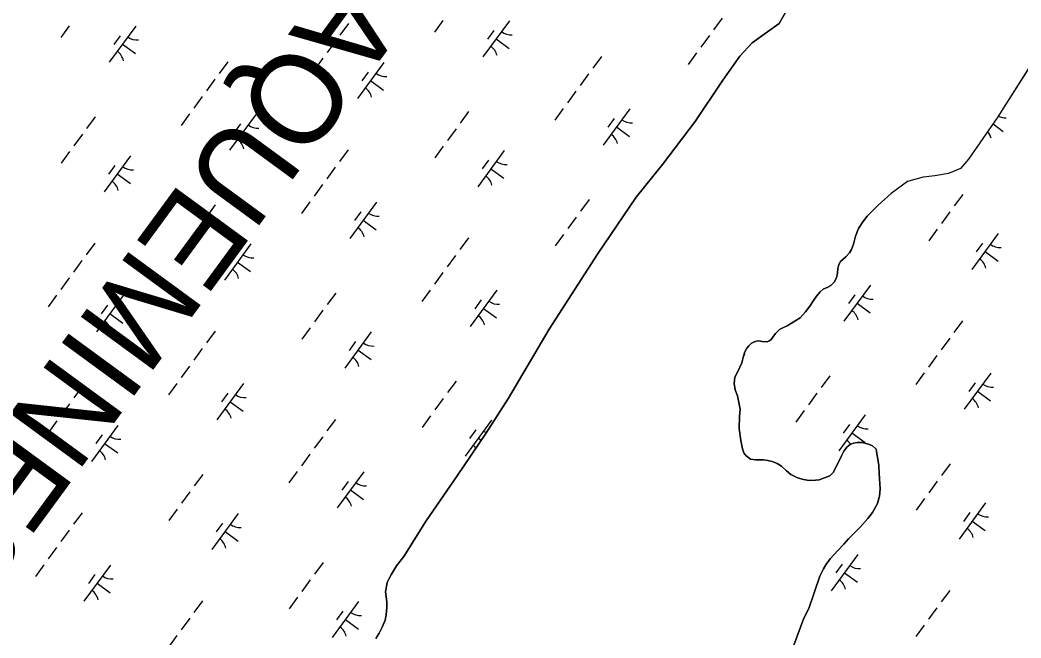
# Model space of a CAD drawing. Extents: x 3905714 to 3926767, y 183354 to 205755.
# Drawn here: x 3912781 to 3913898, y 191717 to 192407 of the extents above; entities that cross this region are included whole.
import ezdxf

# ---------------------------------------------------------------- set-up
doc = ezdxf.new("R2010")
doc.units = 0
for name, color, linetype in [('V-TOPO-GNAM-IDEN', 7, 'Continuous'), ('V-TOPO-SHOR', 7, 'Continuous'), ('V-WETL-SWMP', 7, 'Continuous')]:
    doc.layers.add(name, color=color, linetype=linetype)

msp = doc.modelspace()

# ---------------------------------------------------------------- linework, layer by layer
at = {"layer": 'V-TOPO-SHOR'}
for points in [[(3913958, 192435.2), (3913871.1, 192297.3), (3913838.9, 192251.5), (3913830, 192241.1), (3913816.9, 192235.5), (3913801.7, 192232.9), (3913788.7, 192231.4), (3913770.9, 192226.3), (3913753, 192213.2), (3913738.5, 192200.1)], [(3913468.6, 192208.8), (3913497.7, 192245.3), (3913534.4, 192293.3), (3913565, 192339.4), (3913584, 192366.4), (3913597.7, 192381), (3913615, 192393.4), (3913628.1, 192402.7), (3913635.5, 192415.8)], [(3913178.1, 191716.6), (3913181.9, 191722.4), (3913185.3, 191729.2), (3913188.5, 191736.8), (3913189.8, 191743), (3913190.4, 191751.2), (3913190.3, 191757.2), (3913189.6, 191763), (3913189.1, 191768.5), (3913190.8, 191778.8), (3913192.6, 191782.8), (3913195.5, 191788.3), (3913201.3, 191797.4), (3913209.5, 191807.9), (3913234.4, 191847.6), (3913268.7, 191898), (3913300.7, 191945.1), (3913326.1, 191984.5), (3913371.4, 192061.5), (3913425.4, 192145.4), (3913468.6, 192208.8)], [(3913585.2, 191937.4), (3913583.2, 191950.8), (3913583.8, 191964.3), (3913584.5, 191972.5), (3913581.6, 191987.1), (3913578.9, 191994), (3913577.8, 192001.1), (3913578.5, 192008.1), (3913581.8, 192014.4), (3913584.1, 192019.4), (3913586.2, 192024.1), (3913587.8, 192030.1), (3913589.4, 192035.4), (3913590.4, 192037.9), (3913592, 192040.4), (3913594.3, 192042.9), (3913596.8, 192045.5), (3913599.3, 192047), (3913602.6, 192048.2), (3913604.7, 192048.5), (3913607.3, 192048.2), (3913608.9, 192047.7), (3913614.3, 192047.6), (3913617.1, 192048.5), (3913619.1, 192050.2), (3913621, 192052.9), (3913623.7, 192056.8), (3913628.3, 192061.3), (3913632, 192063.1), (3913636.7, 192065.4), (3913651.5, 192074.2), (3913657.3, 192080.9), (3913662, 192087.5), (3913666.2, 192093.6), (3913669.7, 192098.6), (3913673.6, 192103.2), (3913676.9, 192106.4), (3913682.1, 192108.5), (3913685.7, 192110.5), (3913689.4, 192114.2), (3913691.9, 192119), (3913693.1, 192124.1), (3913693.5, 192129.4), (3913694, 192132.2), (3913694.7, 192134.7), (3913696.5, 192137.2), (3913699.2, 192139.8), (3913702.2, 192142.5), (3913706.5, 192147), (3913708.6, 192150.4), (3913710.7, 192156.4), (3913713.2, 192165.6), (3913716.4, 192174), (3913721.1, 192181.6), (3913726.1, 192187.8), (3913738.5, 192200.1)], [(3913644.4, 191708.9), (3913655.4, 191739.1), (3913661, 191749.8), (3913673.3, 191786), (3913677.3, 191794.2), (3913679.8, 191798.5), (3913684.9, 191805.3), (3913693.3, 191814.5), (3913700.1, 191821.9), (3913705.1, 191827.7), (3913711.4, 191834.1), (3913718.1, 191840.8), (3913726.7, 191850.2), (3913732.1, 191857.1), (3913737.6, 191867), (3913739.7, 191875.3), (3913740.7, 191883.6), (3913739.4, 191900.6), (3913739.1, 191909.6), (3913736, 191927.7), (3913732.1, 191931.4), (3913727.7, 191933.5), (3913720.6, 191935.1), (3913714.8, 191935.2), (3913711, 191934.3), (3913707, 191932.8), (3913703.7, 191930.3), (3913699.9, 191925.5), (3913697.3, 191920.2), (3913694.1, 191913.4), (3913688.2, 191901.8), (3913684.4, 191898), (3913672.5, 191893.5), (3913668.5, 191893), (3913661.4, 191892.7), (3913655.1, 191893.8), (3913648.3, 191895.6), (3913640.9, 191899.3), (3913636.2, 191903.6), (3913630.5, 191908.9), (3913625.6, 191911.9), (3913620.3, 191913.9), (3913615.2, 191915.1), (3913610.3, 191915.9), (3913606.2, 191915.7), (3913601.7, 191915.7), (3913595.8, 191916.5), (3913590.6, 191920.5), (3913588.6, 191923.6), (3913587.2, 191928.1), (3913585.2, 191937.4)]]:
    msp.add_lwpolyline(points, dxfattribs=at)
at = {"layer": 'V-WETL-SWMP'}
for p, q in [((3913958, 192435.2), (3913871.1, 192297.3)), ((3913564.2, 192408.6), (3913554.8, 192395.7)), ((3913635.5, 192415.8), (3913628.1, 192402.7)), ((3912836.3, 192400.2), (3912826.8, 192387.3)), ((3912910.5, 192399.9), (3912880.9, 192359.6)), ((3913147.6, 192402.8), (3913138.1, 192389.9)), ((3913253, 192406.1), (3913243.5, 192393.2)), ((3913327.2, 192405.7), (3913297.6, 192365.4)), ((3913628.1, 192402.7), (3913615, 192393.4)), ((3912893, 192389.1), (3912885.9, 192379.5)), ((3913309.7, 192395), (3913302.6, 192385.3)), ((3913312.4, 192385.6), (3913326.9, 192374.9)), ((3913550.1, 192389.2), (3913540.6, 192376.3)), ((3913615, 192393.4), (3913597.7, 192381)), ((3912895.7, 192379.7), (3912910.2, 192369.1)), ((3913133.4, 192383.4), (3913123.9, 192370.5)), ((3913597.7, 192381), (3913584, 192366.4)), ((3913119.2, 192364), (3913109.7, 192351.1)), ((3913429.7, 192365.8), (3913420.2, 192352.9)), ((3913535.9, 192369.9), (3913526.4, 192357)), ((3913584, 192366.4), (3913565, 192339.4)), ((3913013, 192360), (3913003.6, 192347.1)), ((3913187.2, 192359.2), (3913157.7, 192318.9)), ((3912998.8, 192340.6), (3912989.4, 192327.7)), ((3913169.7, 192348.4), (3913162.7, 192338.8)), ((3913415.5, 192346.5), (3913406.1, 192333.6)), ((3913172.4, 192339), (3913186.9, 192328.4)), ((3913565, 192339.4), (3913534.4, 192293.3)), ((3912984.7, 192321.3), (3912975.2, 192308.4)), ((3913401.3, 192327.1), (3913391.9, 192314.2)), ((3913387.2, 192307.8), (3913377.7, 192294.8)), ((3913461.3, 192307.4), (3913431.8, 192267.1)), ((3912865.1, 192298.6), (3912855.6, 192285.7)), ((3912970.5, 192301.9), (3912961, 192289)), ((3913044.7, 192301.6), (3913015.1, 192261.3)), ((3913281.7, 192304.5), (3913272.3, 192291.6)), ((3913443.9, 192296.7), (3913436.8, 192287)), ((3913871.1, 192297.3), (3913838.9, 192251.5)), ((3913027.2, 192290.8), (3913020.1, 192281.2)), ((3913267.6, 192285.1), (3913258.1, 192272.2)), ((3913446.6, 192287.3), (3913461.1, 192276.6)), ((3913534.4, 192293.3), (3913497.7, 192245.3)), ((3913866.4, 192290.7), (3913877.8, 192282.4)), ((3912850.9, 192279.3), (3912841.4, 192266.4)), ((3913029.9, 192281.4), (3913044.4, 192270.8)), ((3913253.4, 192265.7), (3913243.9, 192252.8)), ((3912836.7, 192259.9), (3912827.2, 192247)), ((3912904.7, 192255.1), (3912875.2, 192214.8)), ((3913147.2, 192261.7), (3913137.8, 192248.8)), ((3913321.4, 192260.9), (3913291.8, 192220.6)), ((3913838.9, 192251.5), (3913830, 192241.1)), ((3912887.3, 192244.3), (3912880.2, 192234.6)), ((3913133, 192242.3), (3913123.6, 192229.4)), ((3913303.9, 192250.1), (3913296.8, 192240.5)), ((3913306.6, 192240.7), (3913321.1, 192230.1)), ((3913497.7, 192245.3), (3913468.6, 192208.8)), ((3913830, 192241.1), (3913816.9, 192235.5)), ((3912889.9, 192234.9), (3912904.5, 192224.3)), ((3913788.7, 192231.4), (3913770.9, 192226.3)), ((3913801.7, 192232.9), (3913788.7, 192231.4)), ((3913816.9, 192235.5), (3913801.7, 192232.9)), ((3913118.8, 192223), (3913109.4, 192210.1)), ((3913770.9, 192226.3), (3913753, 192213.2)), ((3913468.6, 192208.8), (3913425.4, 192145.4)), ((3913753, 192213.2), (3913738.5, 192200.1)), ((3913832.6, 192212), (3913823.1, 192199.1)), ((3912999.2, 192200.3), (3912989.8, 192187.4)), ((3913104.7, 192203.6), (3913095.2, 192190.7)), ((3913178.8, 192203.3), (3913149.3, 192163)), ((3913415.9, 192206.2), (3913406.5, 192193.2)), ((3913738.5, 192200.1), (3913726.1, 192187.8)), ((3913161.4, 192192.5), (3913154.3, 192182.8)), ((3913401.7, 192186.8), (3913392.3, 192173.9)), ((3913726.1, 192187.8), (3913721.1, 192181.6)), ((3913818.4, 192192.6), (3913809, 192179.7)), ((3912985.1, 192181), (3912975.6, 192168.1)), ((3913164.1, 192183.1), (3913178.6, 192172.5)), ((3913716.4, 192174), (3913713.2, 192165.6)), ((3913721.1, 192181.6), (3913716.4, 192174)), ((3913804.2, 192173.3), (3913794.8, 192160.4)), ((3913281.4, 192163.4), (3913271.9, 192150.5)), ((3913387.6, 192167.4), (3913378.1, 192154.5)), ((3913713.2, 192165.6), (3913710.7, 192156.4)), ((3913872.2, 192168.4), (3913842.7, 192128.1)), ((3912864.7, 192157.6), (3912855.3, 192144.7)), ((3912970.9, 192161.6), (3912961.4, 192148.7)), ((3913038.9, 192156.8), (3913009.3, 192116.4)), ((3913710.7, 192156.4), (3913708.6, 192150.4)), ((3913854.8, 192157.7), (3913847.7, 192148)), ((3913021.4, 192146), (3913014.3, 192136.3)), ((3913267.2, 192144), (3913257.7, 192131.1)), ((3913425.4, 192145.4), (3913371.4, 192061.5)), ((3913699.2, 192139.8), (3913696.5, 192137.2)), ((3913702.2, 192142.5), (3913699.2, 192139.8)), ((3913706.5, 192147), (3913702.2, 192142.5)), ((3913708.6, 192150.4), (3913706.5, 192147)), ((3913857.5, 192148.3), (3913872, 192137.6)), ((3912850.5, 192138.2), (3912841.1, 192125.3)), ((3913024.1, 192136.6), (3913038.6, 192126)), ((3913693.5, 192129.4), (3913693.1, 192124.1)), ((3913694, 192132.2), (3913693.5, 192129.4)), ((3913694.7, 192134.7), (3913694, 192132.2)), ((3913696.5, 192137.2), (3913694.7, 192134.7)), ((3912836.3, 192118.9), (3912826.9, 192105.9)), ((3913253, 192124.7), (3913243.6, 192111.8)), ((3913691.9, 192119), (3913689.4, 192114.2)), ((3913693.1, 192124.1), (3913691.9, 192119)), ((3913676.9, 192106.4), (3913673.6, 192103.2)), ((3913682.1, 192108.5), (3913676.9, 192106.4)), ((3913685.7, 192110.5), (3913682.1, 192108.5)), ((3913689.4, 192114.2), (3913685.7, 192110.5)), ((3913729.7, 192110.8), (3913700.1, 192070.5)), ((3912822.2, 192099.5), (3912812.7, 192086.6)), ((3912896.3, 192099.2), (3912866.8, 192058.8)), ((3913133.4, 192102), (3913124, 192089.1)), ((3913238.8, 192105.3), (3913229.4, 192092.4)), ((3913313, 192105), (3913283.5, 192064.7)), ((3913669.7, 192098.6), (3913666.2, 192093.6)), ((3913673.6, 192103.2), (3913669.7, 192098.6)), ((3913712.2, 192100), (3913705.1, 192090.4)), ((3912878.9, 192088.4), (3912871.8, 192078.7)), ((3913295.6, 192094.2), (3913288.5, 192084.5)), ((3913298.2, 192084.8), (3913312.8, 192074.2)), ((3913662, 192087.5), (3913657.3, 192080.9)), ((3913666.2, 192093.6), (3913662, 192087.5)), ((3913714.9, 192090.6), (3913729.4, 192080)), ((3912881.6, 192079), (3912896.1, 192068.4)), ((3913119.2, 192082.7), (3913109.8, 192069.8)), ((3913651.5, 192074.2), (3913636.7, 192065.4)), ((3913657.3, 192080.9), (3913651.5, 192074.2)), ((3913105.1, 192063.3), (3913095.6, 192050.4)), ((3913371.4, 192061.5), (3913326.1, 191984.5)), ((3913628.3, 192061.3), (3913623.7, 192056.8)), ((3913632, 192063.1), (3913628.3, 192061.3)), ((3913636.7, 192065.4), (3913632, 192063.1)), ((3913832.2, 192070.9), (3913822.8, 192058)), ((3912998.9, 192059.3), (3912989.4, 192046.4)), ((3913173.1, 192058.5), (3913143.5, 192018.1)), ((3913619.1, 192050.2), (3913617.1, 192048.5)), ((3913621, 192052.9), (3913619.1, 192050.2)), ((3913623.7, 192056.8), (3913621, 192052.9)), ((3913818.1, 192051.6), (3913808.6, 192038.6)), ((3912984.7, 192039.9), (3912975.3, 192027)), ((3913155.6, 192047.7), (3913148.5, 192038)), ((3913592, 192040.4), (3913590.4, 192037.9)), ((3913594.3, 192042.9), (3913592, 192040.4)), ((3913596.8, 192045.5), (3913594.3, 192042.9)), ((3913599.3, 192047), (3913596.8, 192045.5)), ((3913602.6, 192048.2), (3913599.3, 192047)), ((3913604.7, 192048.5), (3913602.6, 192048.2)), ((3913607.3, 192048.2), (3913604.7, 192048.5)), ((3913608.9, 192047.7), (3913607.3, 192048.2)), ((3913614.3, 192047.6), (3913608.9, 192047.7)), ((3913617.1, 192048.5), (3913614.3, 192047.6)), ((3913158.3, 192038.3), (3913172.8, 192027.7)), ((3913587.8, 192030.1), (3913586.2, 192024.1)), ((3913589.4, 192035.4), (3913587.8, 192030.1)), ((3913588.9, 192033.9), (3913589.5, 192033.5)), ((3913590.4, 192037.9), (3913589.4, 192035.4)), ((3913803.9, 192032.2), (3913794.4, 192019.3)), ((3912970.5, 192020.5), (3912961.1, 192007.6)), ((3913584.1, 192019.4), (3913581.8, 192014.4)), ((3913586.2, 192024.1), (3913584.1, 192019.4)), ((3913578.5, 192008.1), (3913577.8, 192001.1)), ((3913581.8, 192014.4), (3913578.5, 192008.1)), ((3913684.3, 192009.5), (3913674.8, 191996.6)), ((3913789.7, 192012.8), (3913780.2, 191999.9)), ((3913863.9, 192012.5), (3913834.3, 191972.2)), ((3912850.9, 191997.9), (3912841.5, 191985)), ((3912956.3, 192001.2), (3912946.9, 191988.3)), ((3913030.5, 192000.9), (3913001, 191960.5)), ((3913267.6, 192003.7), (3913258.1, 191990.8)), ((3913577.8, 192001.1), (3913578.9, 191994)), ((3913846.4, 192001.7), (3913839.3, 191992.1)), ((3913013.1, 191990.1), (3913006, 191980.4)), ((3913253.4, 191984.4), (3913244, 191971.5)), ((3913326.1, 191984.5), (3913300.7, 191945.1)), ((3913578.9, 191994), (3913581.6, 191987.1)), ((3913581.6, 191987.1), (3913584.5, 191972.5)), ((3913670.1, 191990.2), (3913660.6, 191977.3)), ((3913849.1, 191992.3), (3913863.6, 191981.7)), ((3912836.7, 191978.5), (3912827.3, 191965.6)), ((3913015.8, 191980.7), (3913030.3, 191970.1)), ((3913584.5, 191972.5), (3913583.8, 191964.3)), ((3913133.1, 191961), (3913123.6, 191948.1)), ((3913239.2, 191965), (3913229.8, 191952.1)), ((3913583.8, 191964.3), (3913583.2, 191950.8)), ((3913655.9, 191970.8), (3913646.5, 191957.9)), ((3913723.9, 191966), (3913694.4, 191925.7)), ((3912822.6, 191959.2), (3912813.1, 191946.3)), ((3912890.6, 191954.3), (3912861, 191914)), ((3913307.2, 191960.2), (3913277.7, 191919.8)), ((3913583.2, 191950.8), (3913585.2, 191937.4)), ((3913706.5, 191955.2), (3913699.4, 191945.5)), ((3912873.1, 191943.6), (3912866, 191933.9)), ((3913118.9, 191941.6), (3913109.4, 191928.7)), ((3913300.7, 191945.1), (3913268.7, 191898)), ((3913289.8, 191949.4), (3913282.7, 191939.7)), ((3913292.5, 191940), (3913295.7, 191937.7)), ((3913709.1, 191945.8), (3913723.7, 191935.2)), ((3912875.8, 191934.2), (3912890.3, 191923.5)), ((3913585.2, 191937.4), (3913587.2, 191928.1)), ((3913587.2, 191928.1), (3913588.6, 191923.6)), ((3913699.9, 191925.5), (3913703.7, 191930.3)), ((3913703.7, 191930.3), (3913707, 191932.8)), ((3913707, 191932.8), (3913711, 191934.3)), ((3913711, 191934.3), (3913714.8, 191935.2)), ((3913714.8, 191935.2), (3913720.6, 191935.1)), ((3913720.6, 191935.1), (3913727.7, 191933.5)), ((3913727.7, 191933.5), (3913732.1, 191931.4)), ((3913732.1, 191931.4), (3913736, 191927.7)), ((3913736, 191927.7), (3913739.1, 191909.6)), ((3913104.7, 191922.2), (3913095.3, 191909.3)), ((3913588.6, 191923.6), (3913590.6, 191920.5)), ((3913590.6, 191920.5), (3913595.8, 191916.5)), ((3913595.8, 191916.5), (3913601.7, 191915.7)), ((3913694.1, 191913.4), (3913697.3, 191920.2)), ((3913697.3, 191920.2), (3913699.9, 191925.5)), ((3913601.7, 191915.7), (3913606.2, 191915.7)), ((3913606.2, 191915.7), (3913610.3, 191915.9)), ((3913610.3, 191915.9), (3913615.2, 191915.1)), ((3913615.2, 191915.1), (3913620.3, 191913.9)), ((3913620.3, 191913.9), (3913625.6, 191911.9)), ((3913625.6, 191911.9), (3913630.5, 191908.9)), ((3913630.5, 191908.9), (3913636.2, 191903.6)), ((3913688.2, 191901.8), (3913694.1, 191913.4)), ((3913739.1, 191909.6), (3913739.4, 191900.6)), ((3913818.5, 191911.2), (3913809, 191898.3)), ((3912985.1, 191899.6), (3912975.7, 191886.7)), ((3913090.5, 191902.9), (3913081.1, 191890)), ((3913164.7, 191902.6), (3913135.2, 191862.2)), ((3913268.7, 191898), (3913234.4, 191847.6)), ((3913636.2, 191903.6), (3913640.9, 191899.3)), ((3913640.9, 191899.3), (3913648.3, 191895.6)), ((3913648.3, 191895.6), (3913655.1, 191893.8)), ((3913672.5, 191893.5), (3913684.4, 191898)), ((3913684.4, 191898), (3913688.2, 191901.8)), ((3913739.4, 191900.6), (3913740.7, 191883.6)), ((3913147.3, 191891.8), (3913140.2, 191882.1)), ((3913655.1, 191893.8), (3913661.4, 191892.7)), ((3913661.4, 191892.7), (3913668.5, 191893)), ((3913668.5, 191893), (3913672.5, 191893.5)), ((3913740.7, 191883.6), (3913739.7, 191875.3)), ((3913804.3, 191891.9), (3913794.8, 191879)), ((3912970.9, 191880.2), (3912961.5, 191867.3)), ((3913149.9, 191882.4), (3913164.5, 191871.7)), ((3913739.7, 191875.3), (3913737.6, 191867)), ((3913790.1, 191872.5), (3913780.6, 191859.6)), ((3912956.7, 191860.9), (3912947.3, 191848)), ((3913737.6, 191867), (3913732.1, 191857.1)), ((3913858.1, 191867.7), (3913828.5, 191827.4)), ((3912850.6, 191856.8), (3912841.1, 191843.9)), ((3913024.8, 191856), (3912995.2, 191815.7)), ((3913726.7, 191850.2), (3913718.1, 191840.8)), ((3913732.1, 191857.1), (3913726.7, 191850.2)), ((3913840.6, 191856.9), (3913833.6, 191847.2)), ((3913007.3, 191845.3), (3913000.2, 191835.6)), ((3913234.4, 191847.6), (3913209.5, 191807.9)), ((3913718.1, 191840.8), (3913705.1, 191827.7)), ((3913843.3, 191847.5), (3913857.8, 191836.9)), ((3912836.4, 191837.5), (3912826.9, 191824.6)), ((3913010, 191835.9), (3913024.5, 191825.2)), ((3913705.1, 191827.7), (3913700.1, 191821.9)), ((3912822.2, 191818.1), (3912812.8, 191805.2)), ((3913700.1, 191821.9), (3913693.3, 191814.5)), ((3913209.5, 191807.9), (3913201.3, 191797.4)), ((3913684.9, 191805.3), (3913679.8, 191798.5)), ((3913693.3, 191814.5), (3913684.9, 191805.3)), ((3913715.6, 191810.1), (3913686, 191769.7)), ((3912808, 191798.7), (3912798.6, 191785.8)), ((3912882.2, 191798.4), (3912852.7, 191758.1)), ((3913119.3, 191801.3), (3913109.8, 191788.4)), ((3913201.3, 191797.4), (3913195.5, 191788.3)), ((3913677.3, 191794.2), (3913673.3, 191786)), ((3913679.8, 191798.5), (3913677.3, 191794.2)), ((3913698.1, 191799.3), (3913691, 191789.6)), ((3912864.8, 191787.7), (3912857.7, 191778)), ((3913192.6, 191782.8), (3913190.8, 191778.8)), ((3913195.5, 191788.3), (3913192.6, 191782.8)), ((3913673.3, 191786), (3913661, 191749.8)), ((3913700.8, 191789.9), (3913715.3, 191779.3)), ((3912867.4, 191778.3), (3912882, 191767.6)), ((3913105.1, 191781.9), (3913095.7, 191769)), ((3913190.8, 191778.8), (3913189.1, 191768.5)), ((3913090.9, 191762.6), (3913081.5, 191749.7)), ((3913189.1, 191768.5), (3913189.6, 191763)), ((3913189.6, 191763), (3913190.3, 191757.2)), ((3913818.1, 191770.2), (3913808.7, 191757.3)), ((3912984.8, 191758.5), (3912975.3, 191745.6)), ((3913158.9, 191757.7), (3913129.4, 191717.4)), ((3913190.4, 191751.2), (3913189.8, 191743)), ((3913190.3, 191757.2), (3913190.4, 191751.2)), ((3913661, 191749.8), (3913655.4, 191739.1)), ((3913803.9, 191750.8), (3913794.5, 191737.9)), ((3912970.6, 191739.2), (3912961.1, 191726.3)), ((3913141.5, 191747), (3913134.4, 191737.3)), ((3913144.2, 191737.6), (3913158.7, 191726.9)), ((3913189.8, 191743), (3913188.5, 191736.8)), ((3913655.4, 191739.1), (3913644.4, 191708.9)), ((3913185.3, 191729.2), (3913181.9, 191722.4)), ((3913188.5, 191736.8), (3913185.3, 191729.2)), ((3913789.7, 191731.5), (3913780.3, 191718.5)), ((3912956.4, 191719.8), (3912946.9, 191706.9)), ((3913181.9, 191722.4), (3913178.1, 191716.6))]:
    msp.add_line(p, q, dxfattribs=at)
for centre, start, end in [((3912912.2, 192401.9), 233, 274.5436), ((3913328.9, 192407.7), 233, 274.5436), ((3913296.2, 192363.1), 13, 54.5436), ((3912879.6, 192357.3), 13, 54.5436), ((3913188.9, 192361.2), 233, 274.5436), ((3913156.3, 192316.6), 13, 54.5436), ((3913879.7, 192315.2), 244.9425, 274.5436), ((3913046.4, 192303.6), 233, 274.5436), ((3913463.1, 192309.4), 233, 274.5436), ((3913013.8, 192259), 13, 54.5436), ((3913430.4, 192264.8), 13, 54.5436), ((3913847.1, 192270.7), 13, 40.8184), ((3912906.4, 192257.1), 233, 274.5436), ((3913323.1, 192262.9), 233, 274.5436), ((3913290.5, 192218.3), 13, 54.5436), ((3912873.8, 192212.5), 13, 54.5436), ((3913180.6, 192205.3), 233, 274.5436), ((3913147.9, 192160.7), 13, 54.5436), ((3913874, 192170.4), 233, 274.5436), ((3913040.6, 192158.8), 233, 274.5436), ((3913841.3, 192125.8), 13, 54.5436), ((3913008, 192114.2), 13, 54.5436), ((3913731.4, 192112.8), 233, 274.5436), ((3912898.1, 192101.1), 233, 274.5436), ((3913314.8, 192107), 233, 274.5436), ((3913282.1, 192062.4), 13, 54.5436), ((3913698.8, 192068.2), 13, 54.5436), ((3912865.4, 192056.6), 13, 54.5436), ((3913174.8, 192060.4), 233, 274.5436), ((3913142.2, 192015.9), 13, 54.5436), ((3913865.6, 192014.5), 233, 274.5436), ((3913032.3, 192002.8), 233, 274.5436), ((3913833, 191969.9), 13, 54.5436), ((3912999.6, 191958.3), 13, 54.5436), ((3913725.7, 191968), 233, 274.5436), ((3912892.3, 191956.3), 233, 274.5436), ((3913309, 191962.1), 233, 244.5711), ((3913276.3, 191917.6), 40.3669, 54.5436), ((3913693, 191923.4), 33.2474, 54.5436), ((3912859.7, 191911.8), 13, 54.5436), ((3913166.4, 191904.5), 233, 274.5436), ((3913133.8, 191860), 13, 54.5436), ((3913859.8, 191869.7), 233, 274.5436), ((3913026.5, 191858), 233, 274.5436), ((3913827.2, 191825.1), 13, 54.5436), ((3912993.8, 191813.4), 13, 54.5436), ((3913717.3, 191812), 233, 274.5436), ((3912884, 191800.4), 233, 274.5436), ((3913684.7, 191767.5), 13, 54.5436), ((3912851.3, 191755.8), 13, 54.5436), ((3913160.7, 191759.7), 233, 274.5436), ((3913128, 191715.1), 13, 54.5436)]:
    msp.add_arc(centre, 17.6, start, end, dxfattribs=at)

# ---------------------------------------------------------------- texts
at = {"layer": 'V-TOPO-GNAM-IDEN'}
msp.add_text('PLAQUEMINES', height=100, rotation=233.7732, dxfattribs=at).set_placement((3913229.3, 192594.1))

doc.saveas('drawing.dxf')
